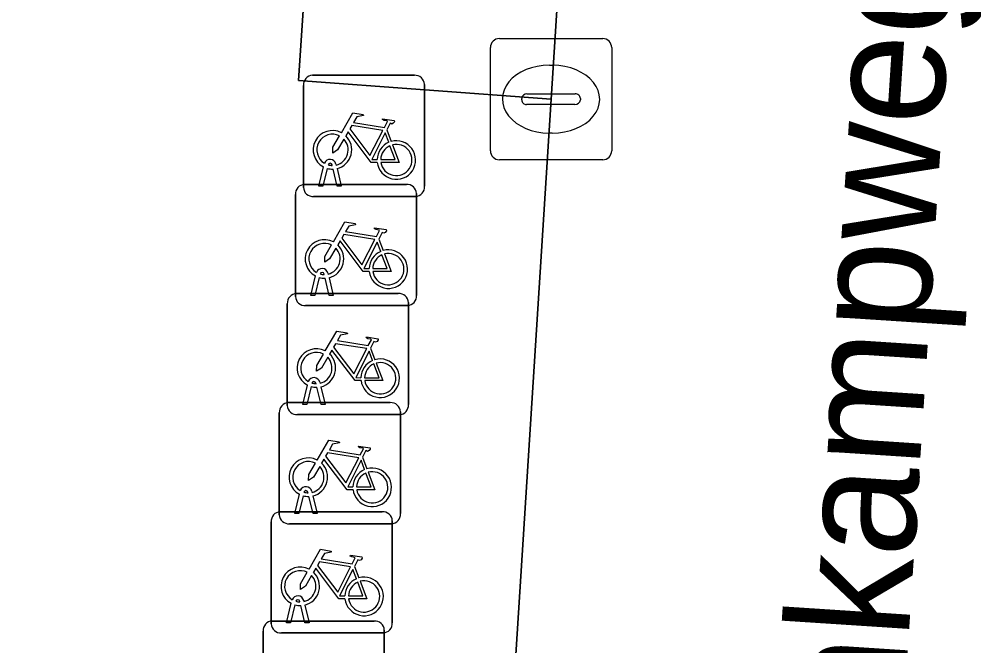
# Model space of a CAD drawing. Extents: x 159960 to 160866, y 382700 to 383354.
# Drawn here: x 160570.59 to 160578.46, y 382884.84 to 382890.01 of the extents above; entities that cross this region are included whole.
import ezdxf

# ---------------------------------------------------------------- set-up
doc = ezdxf.new("R2010")
doc.units = 0
for name, color, linetype in [('IMGEO_Fietsenrek', 7, 'Continuous'), ('IMGEO_Groenvoorziening', 7, 'Continuous'), ('IMGEO_Kolk', 7, 'Continuous'), ('IMGEO_Openbare_ruimte_label', 7, 'Continuous'), ('IMGEO_Rijbaan_lokaal_open', 7, 'Continuous'), ('IMGEO_Voetpad_open', 7, 'Continuous')]:
    doc.layers.add(name, color=color, linetype=linetype)

msp = doc.modelspace()

# ---------------------------------------------------------------- linework, layer by layer
at = {"layer": 'IMGEO_Fietsenrek'}
for p, q in [((160573.0089, 382889.5435), (160573.8498, 382889.5435)), ((160573.8498, 382889.5435), (160573.0089, 382889.5435)), ((160573.9335, 382889.4691), (160573.9335, 382888.6282)), ((160573.9335, 382888.6282), (160573.9335, 382889.4691)), ((160572.9345, 382888.6189), (160572.9345, 382889.4598)), ((160572.9345, 382889.4598), (160572.9345, 382888.6189)), ((160573.6212, 382889.0932), (160573.6575, 382888.998)), ((160573.0615, 382888.6283), (160573.0998, 382888.7883)), ((160573.1302, 382888.7761), (160573.0949, 382888.6283)), ((160573.1719, 382888.7999), (160573.1709, 382888.8042)), ((160573.213, 382888.6283), (160573.1791, 382888.77)), ((160573.2026, 382888.8114), (160573.2044, 382888.8035)), ((160573.2114, 382888.7743), (160573.2464, 382888.6283)), ((160572.9429, 382888.6435), (160573.7838, 382888.6435)), ((160573.7838, 382888.6435), (160572.9429, 382888.6435)), ((160573.0949, 382888.6283), (160573.0615, 382888.6283)), ((160573.2464, 382888.6283), (160573.213, 382888.6283)), ((160572.8685, 382887.7189), (160572.8685, 382888.5598)), ((160572.8685, 382888.5598), (160572.8685, 382887.7189)), ((160573.8591, 382888.5445), (160573.0182, 382888.5445)), ((160573.0182, 382888.5445), (160573.8591, 382888.5445)), ((160573.8675, 382888.5691), (160573.8675, 382887.7282)), ((160573.8675, 382887.7282), (160573.8675, 382888.5691)), ((160573.5552, 382888.1932), (160573.5915, 382888.098)), ((160572.9955, 382887.7283), (160573.0338, 382887.8883)), ((160573.1059, 382887.8999), (160573.1049, 382887.9042)), ((160573.1366, 382887.9114), (160573.1384, 382887.9035)), ((160573.0642, 382887.8761), (160573.0289, 382887.7283)), ((160573.147, 382887.7283), (160573.1131, 382887.87)), ((160573.1454, 382887.8743), (160573.1804, 382887.7283)), ((160572.8759, 382887.7435), (160573.7168, 382887.7435)), ((160573.7168, 382887.7435), (160572.8759, 382887.7435)), ((160572.8015, 382886.8189), (160572.8015, 382887.6598)), ((160572.8015, 382887.6598), (160572.8015, 382886.8189)), ((160573.0289, 382887.7283), (160572.9955, 382887.7283)), ((160573.1804, 382887.7283), (160573.147, 382887.7283)), ((160573.8005, 382887.6691), (160573.8005, 382886.8282)), ((160573.8005, 382886.8282), (160573.8005, 382887.6691)), ((160573.7931, 382887.6445), (160572.9522, 382887.6445)), ((160572.9522, 382887.6445), (160573.7931, 382887.6445)), ((160573.4882, 382887.2932), (160573.5245, 382887.198)), ((160572.9285, 382886.8283), (160572.9668, 382886.9883)), ((160572.9972, 382886.9761), (160572.9619, 382886.8283)), ((160573.0389, 382886.9999), (160573.0379, 382887.0042)), ((160573.08, 382886.8283), (160573.0461, 382886.97)), ((160573.0696, 382887.0114), (160573.0714, 382887.0035)), ((160573.0784, 382886.9743), (160573.1134, 382886.8283)), ((160572.8099, 382886.8435), (160573.6508, 382886.8435)), ((160573.6508, 382886.8435), (160572.8099, 382886.8435)), ((160572.9619, 382886.8283), (160572.9285, 382886.8283)), ((160573.1134, 382886.8283), (160573.08, 382886.8283)), ((160572.7355, 382885.9189), (160572.7355, 382886.7598)), ((160572.7355, 382886.7598), (160572.7355, 382885.9189)), ((160573.7261, 382886.7445), (160572.8852, 382886.7445)), ((160572.8852, 382886.7445), (160573.7261, 382886.7445)), ((160573.7345, 382886.7691), (160573.7345, 382885.9282)), ((160573.7345, 382885.9282), (160573.7345, 382886.7691)), ((160573.4222, 382886.3932), (160573.4585, 382886.298)), ((160572.8625, 382885.9283), (160572.9008, 382886.0883)), ((160572.9729, 382886.0999), (160572.9719, 382886.1042)), ((160573.0036, 382886.1114), (160573.0054, 382886.1035)), ((160572.9312, 382886.0761), (160572.8959, 382885.9283)), ((160573.014, 382885.9283), (160572.9801, 382886.07)), ((160573.0124, 382886.0743), (160573.0474, 382885.9283)), ((160572.7429, 382885.9435), (160573.5838, 382885.9435)), ((160573.5838, 382885.9435), (160572.7429, 382885.9435)), ((160572.8959, 382885.9283), (160572.8625, 382885.9283)), ((160573.0474, 382885.9283), (160573.014, 382885.9283)), ((160572.6685, 382885.0189), (160572.6685, 382885.8598)), ((160572.6685, 382885.8598), (160572.6685, 382885.0189)), ((160573.6601, 382885.8445), (160572.8192, 382885.8445)), ((160572.8192, 382885.8445), (160573.6601, 382885.8445)), ((160573.6675, 382885.8691), (160573.6675, 382885.0282)), ((160573.6675, 382885.0282), (160573.6675, 382885.8691)), ((160573.3552, 382885.4932), (160573.3915, 382885.398)), ((160572.9366, 382885.2114), (160572.9384, 382885.2035)), ((160572.7955, 382885.0283), (160572.8338, 382885.1883)), ((160572.8642, 382885.1761), (160572.8289, 382885.0283)), ((160572.9059, 382885.1999), (160572.9049, 382885.2042)), ((160572.947, 382885.0283), (160572.9131, 382885.17)), ((160572.9454, 382885.1743), (160572.9804, 382885.0283)), ((160572.6769, 382885.0425), (160573.5178, 382885.0425)), ((160573.5178, 382885.0425), (160572.6769, 382885.0425)), ((160572.8289, 382885.0283), (160572.7955, 382885.0283)), ((160572.9804, 382885.0283), (160572.947, 382885.0283)), ((160572.6025, 382884.1179), (160572.6025, 382884.9588)), ((160572.6025, 382884.9588), (160572.6025, 382884.1179)), ((160573.5931, 382884.9445), (160572.7522, 382884.9445)), ((160572.7522, 382884.9445), (160573.5931, 382884.9445)), ((160573.6015, 382884.9681), (160573.6015, 382884.1272)), ((160573.6015, 382884.1272), (160573.6015, 382884.9681))]:
    msp.add_line(p, q, dxfattribs=at)
for points in [[(160573.2471, 382889.0702), (160573.3418, 382889.2337), (160573.428, 382889.2199), (160573.4297, 382889.2112), (160573.3736, 382889.2003), (160573.3474, 382889.155), (160573.6026, 382889.1142)], [(160573.6026, 382889.1142), (160573.6276, 382889.163), (160573.6225, 382889.167), (160573.5993, 382889.1707), (160573.5866, 382889.1782), (160573.5856, 382889.1813), (160573.5878, 382889.1859), (160573.6826, 382889.1708), (160573.6849, 382889.1605), (160573.6755, 382889.1481), (160573.6631, 382889.1417), (160573.6486, 382889.1479), (160573.6212, 382889.0932)], [(160573.5428, 382888.8255), (160573.4931, 382888.8256), (160573.3024, 382889.0773), (160573.2834, 382889.0445)], [(160573.5897, 382889.089), (160573.3329, 382889.13), (160573.3162, 382889.1012), (160573.4832, 382888.8809), (160573.5897, 382889.089)], [(160573.2678, 382889.0177), (160573.2162, 382888.9285), (160573.1763, 382888.9025), (160573.1775, 382888.95), (160573.232, 382889.0442)], [(160573.6377, 382888.991), (160573.6084, 382889.0678), (160573.499, 382888.8497), (160573.5417, 382888.8496)], [(160573.5717, 382888.8495), (160573.6916, 382888.8493), (160573.6484, 382888.9629)], [(160573.6682, 382888.9698), (160573.7232, 382888.8252), (160573.5731, 382888.8255)], [(160573.1811, 382888.1702), (160573.2758, 382888.3337), (160573.362, 382888.3199), (160573.3637, 382888.3112), (160573.3076, 382888.3003), (160573.2814, 382888.255), (160573.5366, 382888.2142)], [(160573.5366, 382888.2142), (160573.5616, 382888.263), (160573.5565, 382888.267), (160573.5333, 382888.2707), (160573.5206, 382888.2782), (160573.5196, 382888.2813), (160573.5218, 382888.2859), (160573.6166, 382888.2708), (160573.6189, 382888.2605), (160573.6095, 382888.2481), (160573.5971, 382888.2417), (160573.5826, 382888.2479), (160573.5552, 382888.1932)], [(160573.5237, 382888.189), (160573.2669, 382888.23), (160573.2502, 382888.2012), (160573.4172, 382887.9809), (160573.5237, 382888.189)], [(160573.2018, 382888.1177), (160573.1502, 382888.0285), (160573.1103, 382888.0025), (160573.1115, 382888.05), (160573.166, 382888.1442)], [(160573.4768, 382887.9255), (160573.4271, 382887.9256), (160573.2364, 382888.1773), (160573.2174, 382888.1445)], [(160573.5717, 382888.091), (160573.5424, 382888.1678), (160573.433, 382887.9497), (160573.4757, 382887.9496)], [(160573.5057, 382887.9495), (160573.6256, 382887.9493), (160573.5824, 382888.0629)], [(160573.6022, 382888.0698), (160573.6572, 382887.9252), (160573.5071, 382887.9255)], [(160573.1141, 382887.2702), (160573.2088, 382887.4337), (160573.295, 382887.4199), (160573.2967, 382887.4112), (160573.2406, 382887.4003), (160573.2144, 382887.355), (160573.4696, 382887.3142)], [(160573.4696, 382887.3142), (160573.4946, 382887.363), (160573.4895, 382887.367), (160573.4663, 382887.3707), (160573.4536, 382887.3782), (160573.4526, 382887.3813), (160573.4548, 382887.3859), (160573.5496, 382887.3708), (160573.5519, 382887.3605), (160573.5425, 382887.3481), (160573.5301, 382887.3417), (160573.5156, 382887.3479), (160573.4882, 382887.2932)], [(160573.4098, 382887.0255), (160573.3601, 382887.0256), (160573.1694, 382887.2773), (160573.1504, 382887.2445)], [(160573.4567, 382887.289), (160573.1999, 382887.33), (160573.1832, 382887.3012), (160573.3502, 382887.0809), (160573.4567, 382887.289)], [(160573.5047, 382887.191), (160573.4754, 382887.2678), (160573.366, 382887.0497), (160573.4087, 382887.0496)], [(160573.1348, 382887.2177), (160573.0832, 382887.1285), (160573.0433, 382887.1025), (160573.0445, 382887.15), (160573.099, 382887.2442)], [(160573.4387, 382887.0495), (160573.5586, 382887.0493), (160573.5154, 382887.1629)], [(160573.5352, 382887.1698), (160573.5902, 382887.0252), (160573.4401, 382887.0255)], [(160573.0481, 382886.3702), (160573.1428, 382886.5337), (160573.229, 382886.5199), (160573.2307, 382886.5112), (160573.1746, 382886.5003), (160573.1484, 382886.455), (160573.4036, 382886.4142)], [(160573.4036, 382886.4142), (160573.4286, 382886.463), (160573.4235, 382886.467), (160573.4003, 382886.4707), (160573.3876, 382886.4782), (160573.3866, 382886.4813), (160573.3888, 382886.4859), (160573.4836, 382886.4708), (160573.4859, 382886.4605), (160573.4765, 382886.4481), (160573.4641, 382886.4417), (160573.4496, 382886.4479), (160573.4222, 382886.3932)], [(160573.3907, 382886.389), (160573.1339, 382886.43), (160573.1172, 382886.4012), (160573.2842, 382886.1809), (160573.3907, 382886.389)], [(160573.0688, 382886.3177), (160573.0172, 382886.2285), (160572.9773, 382886.2025), (160572.9785, 382886.25), (160573.033, 382886.3442)], [(160573.3438, 382886.1255), (160573.2941, 382886.1256), (160573.1034, 382886.3773), (160573.0844, 382886.3445)], [(160573.4387, 382886.291), (160573.4094, 382886.3678), (160573.3, 382886.1497), (160573.3427, 382886.1496)], [(160573.3727, 382886.1495), (160573.4926, 382886.1493), (160573.4494, 382886.2629)], [(160573.4692, 382886.2698), (160573.5242, 382886.1252), (160573.3741, 382886.1255)], [(160572.9811, 382885.4702), (160573.0758, 382885.6337), (160573.162, 382885.6199), (160573.1637, 382885.6112), (160573.1076, 382885.6003), (160573.0814, 382885.555), (160573.3366, 382885.5142)], [(160573.3237, 382885.489), (160573.0669, 382885.53), (160573.0502, 382885.5012), (160573.2172, 382885.2809), (160573.3237, 382885.489)], [(160573.3366, 382885.5142), (160573.3616, 382885.563), (160573.3565, 382885.567), (160573.3333, 382885.5707), (160573.3206, 382885.5782), (160573.3196, 382885.5813), (160573.3218, 382885.5859), (160573.4166, 382885.5708), (160573.4189, 382885.5605), (160573.4095, 382885.5481), (160573.3971, 382885.5417), (160573.3826, 382885.5479), (160573.3552, 382885.4932)], [(160573.2768, 382885.2255), (160573.2271, 382885.2256), (160573.0364, 382885.4773), (160573.0174, 382885.4445)], [(160573.3717, 382885.391), (160573.3424, 382885.4678), (160573.233, 382885.2497), (160573.2757, 382885.2496)], [(160573.0018, 382885.4177), (160572.9502, 382885.3285), (160572.9103, 382885.3025), (160572.9115, 382885.35), (160572.966, 382885.4442)], [(160573.4022, 382885.3698), (160573.4572, 382885.2252), (160573.3071, 382885.2255)], [(160573.3057, 382885.2495), (160573.4256, 382885.2493), (160573.3824, 382885.3629)]]:
    msp.add_lwpolyline(points, dxfattribs=at)
for centre, radius, start, end in [((160573.0122, 382889.4656), 0.0779, 92.4484, 184.28452), ((160573.0122, 382889.4656), 0.0779, 92.4484, 184.28452), ((160573.8556, 382889.4658), 0.0779, 2.4484, 94.28452), ((160573.8556, 382889.4658), 0.0779, 2.4484, 94.28452), ((160573.1741, 382888.9289), 0.159, 62.67661, 242.13685), ((160573.1741, 382888.9289), 0.129, 63.31916, 238.90302), ((160573.1741, 382888.9289), 0.129, 283.60429, 43.43025), ((160573.1741, 382888.9289), 0.159, 283.5766, 46.60424), ((160573.7007, 382888.8449), 0.159, 113.3408, 178.32165), ((160573.7007, 382888.8449), 0.159, 187.0065, 105.77075), ((160573.7007, 382888.8449), 0.129, 113.92302, 177.95563), ((160573.7007, 382888.8449), 0.129, 188.67146, 104.58832), ((160573.1539, 382888.8003), 0.0499, 12.8025, 158.69338), ((160573.1741, 382888.9289), 0.159, 253.99666, 271.78671), ((160573.1539, 382888.8003), 0.0174, 12.8025, 163.45023), ((160573.1741, 382888.9289), 0.129, 253.41502, 269.02044), ((160572.9462, 382888.5656), 0.0779, 92.4484, 184.28452), ((160572.9462, 382888.5656), 0.0779, 92.4484, 184.28452), ((160573.0124, 382888.6222), 0.0779, 182.4484, 274.28452), ((160573.0124, 382888.6222), 0.0779, 182.4484, 274.28452), ((160573.7896, 382888.5658), 0.0779, 2.4484, 94.28452), ((160573.7896, 382888.5658), 0.0779, 2.4484, 94.28452), ((160573.8558, 382888.6224), 0.0779, 272.4484, 4.28452), ((160573.8558, 382888.6224), 0.0779, 272.4484, 4.28452), ((160573.1081, 382888.0289), 0.159, 62.67661, 242.13685), ((160573.1081, 382888.0289), 0.129, 63.31916, 238.90302), ((160573.1081, 382888.0289), 0.159, 283.5766, 46.60424), ((160573.1081, 382888.0289), 0.129, 283.60429, 43.43025), ((160573.6347, 382887.9449), 0.159, 113.3408, 178.32165), ((160573.6347, 382887.9449), 0.159, 187.0065, 105.77075), ((160573.6347, 382887.9449), 0.129, 113.92302, 177.95563), ((160573.6347, 382887.9449), 0.129, 188.67146, 104.58832), ((160573.0879, 382887.9003), 0.0499, 12.8025, 158.69338), ((160573.0879, 382887.9003), 0.0174, 12.8025, 163.45023), ((160573.1081, 382888.0289), 0.129, 253.41502, 269.02044), ((160573.1081, 382888.0289), 0.159, 253.99666, 271.78671), ((160572.8792, 382887.6656), 0.0779, 92.4484, 184.28452), ((160572.8792, 382887.6656), 0.0779, 92.4484, 184.28452), ((160573.7226, 382887.6658), 0.0779, 2.4484, 94.28452), ((160573.7226, 382887.6658), 0.0779, 2.4484, 94.28452), ((160572.9464, 382887.7222), 0.0779, 182.4484, 274.28452), ((160572.9464, 382887.7222), 0.0779, 182.4484, 274.28452), ((160573.7898, 382887.7224), 0.0779, 272.4484, 4.28452), ((160573.7898, 382887.7224), 0.0779, 272.4484, 4.28452), ((160573.0411, 382887.1289), 0.159, 62.67661, 242.13685), ((160573.0411, 382887.1289), 0.129, 63.31916, 238.90302), ((160573.0411, 382887.1289), 0.129, 283.60429, 43.43025), ((160573.0411, 382887.1289), 0.159, 283.5766, 46.60424), ((160573.5677, 382887.0449), 0.159, 113.3408, 178.32165), ((160573.5677, 382887.0449), 0.159, 187.0065, 105.77075), ((160573.5677, 382887.0449), 0.129, 113.92302, 177.95563), ((160573.5677, 382887.0449), 0.129, 188.67146, 104.58832), ((160573.0209, 382887.0003), 0.0499, 12.8025, 158.69338), ((160573.0411, 382887.1289), 0.159, 253.99666, 271.78671), ((160573.0209, 382887.0003), 0.0174, 12.8025, 163.45023), ((160573.0411, 382887.1289), 0.129, 253.41502, 269.02044), ((160572.8132, 382886.7656), 0.0779, 92.4484, 184.28452), ((160572.8132, 382886.7656), 0.0779, 92.4484, 184.28452), ((160572.8794, 382886.8222), 0.0779, 182.4484, 274.28452), ((160572.8794, 382886.8222), 0.0779, 182.4484, 274.28452), ((160573.6566, 382886.7658), 0.0779, 2.4484, 94.28452), ((160573.6566, 382886.7658), 0.0779, 2.4484, 94.28452), ((160573.7228, 382886.8224), 0.0779, 272.4484, 4.28452), ((160573.7228, 382886.8224), 0.0779, 272.4484, 4.28452), ((160572.9751, 382886.2289), 0.159, 62.67661, 242.13685), ((160572.9751, 382886.2289), 0.129, 63.31916, 238.90302), ((160572.9751, 382886.2289), 0.129, 283.60429, 43.43025), ((160572.9751, 382886.2289), 0.159, 283.5766, 46.60424), ((160573.5017, 382886.1449), 0.159, 113.3408, 178.32165), ((160573.5017, 382886.1449), 0.159, 187.0065, 105.77075), ((160573.5017, 382886.1449), 0.129, 113.92302, 177.95563), ((160573.5017, 382886.1449), 0.129, 188.67146, 104.58832), ((160572.9549, 382886.1003), 0.0499, 12.8025, 158.69338), ((160572.9549, 382886.1003), 0.0174, 12.8025, 163.45023), ((160572.9751, 382886.2289), 0.129, 253.41502, 269.02044), ((160572.9751, 382886.2289), 0.159, 253.99666, 271.78671), ((160572.7462, 382885.8656), 0.0779, 92.4484, 184.28452), ((160572.7462, 382885.8656), 0.0779, 92.4484, 184.28452), ((160573.5896, 382885.8658), 0.0779, 2.4484, 94.28452), ((160573.5896, 382885.8658), 0.0779, 2.4484, 94.28452), ((160573.6568, 382885.9224), 0.0779, 272.4484, 4.28452), ((160573.6568, 382885.9224), 0.0779, 272.4484, 4.28452), ((160572.8134, 382885.9222), 0.0779, 182.4484, 274.28452), ((160572.8134, 382885.9222), 0.0779, 182.4484, 274.28452), ((160572.9081, 382885.3289), 0.159, 62.67661, 242.13685), ((160572.9081, 382885.3289), 0.129, 63.31916, 238.90302), ((160572.9081, 382885.3289), 0.129, 283.60429, 43.43025), ((160572.9081, 382885.3289), 0.159, 283.5766, 46.60424), ((160573.4347, 382885.2449), 0.159, 113.3408, 178.32165), ((160573.4347, 382885.2449), 0.159, 187.0065, 105.77075), ((160573.4347, 382885.2449), 0.129, 188.67146, 104.58832), ((160573.4347, 382885.2449), 0.129, 113.92302, 177.95563), ((160572.8879, 382885.2003), 0.0499, 12.8025, 158.69338), ((160572.8879, 382885.2003), 0.0174, 12.8025, 163.45023), ((160572.9081, 382885.3289), 0.159, 253.99666, 271.78671), ((160572.9081, 382885.3289), 0.129, 253.41502, 269.02044), ((160572.6802, 382884.9646), 0.0779, 92.4484, 184.28452), ((160572.6802, 382884.9646), 0.0779, 92.4484, 184.28452), ((160572.7464, 382885.0222), 0.0779, 182.4484, 274.28452), ((160572.7464, 382885.0222), 0.0779, 182.4484, 274.28452), ((160573.5236, 382884.9648), 0.0779, 2.4484, 94.28452), ((160573.5236, 382884.9648), 0.0779, 2.4484, 94.28452), ((160573.5898, 382885.0224), 0.0779, 272.4484, 4.28452), ((160573.5898, 382885.0224), 0.0779, 272.4484, 4.28452)]:
    msp.add_arc(centre, radius, start, end, dxfattribs=at)
at = {"layer": 'IMGEO_Groenvoorziening'}
msp.add_lwpolyline([(160574.978, 382889.347), (160575.423, 382896.333), (160573.359, 382896.487), (160572.894, 382889.502)], close=True, dxfattribs=at)
at = {"layer": 'IMGEO_Kolk'}
for p, q in [((160574.5509, 382889.8475), (160575.4031, 382889.8475)), ((160574.4765, 382888.9209), (160574.4765, 382889.7731)), ((160575.4775, 382889.7731), (160575.4775, 382888.9209)), ((160574.9645, 382889.6267), (160574.9895, 382889.6267)), ((160574.778, 382889.3903), (160575.1759, 382889.3903)), ((160574.7349, 382889.3409), (160574.7349, 382889.3531)), ((160575.219, 382889.3531), (160575.219, 382889.3409)), ((160575.1725, 382889.3037), (160574.7746, 382889.3037)), ((160574.9865, 382889.0673), (160574.9616, 382889.0673)), ((160575.4031, 382888.8465), (160574.5509, 382888.8465))]:
    msp.add_line(p, q, dxfattribs=at)
for points in [[(160574.5509, 382889.8475), (160575.4031, 382889.8475)], [(160574.4765, 382888.9209), (160574.4765, 382889.7731)], [(160575.4775, 382889.7731), (160575.4775, 382888.9209)], [(160575.4031, 382888.8465), (160574.5509, 382888.8465)]]:
    msp.add_lwpolyline(points, dxfattribs=at)
for centre, radius, start, end in [((160574.553, 382889.771), 0.0765, 91.55205, 178.44795), ((160574.553, 382889.771), 0.0765, 91.55205, 178.44795), ((160575.401, 382889.771), 0.0765, 1.55205, 88.44795), ((160575.401, 382889.771), 0.0765, 1.55205, 88.44795), ((160574.7751, 382889.3501), 0.0403, 85.87752, 175.75265), ((160575.1804, 382889.3519), 0.0386, 1.73085, 96.63898), ((160574.7716, 382889.3402), 0.0366, 178.93798, 274.71019), ((160575.1764, 382889.3465), 0.043, 264.86636, 352.45326), ((160574.553, 382888.923), 0.0765, 181.55205, 268.44795), ((160574.553, 382888.923), 0.0765, 181.55205, 268.44795), ((160575.401, 382888.923), 0.0765, 271.55205, 358.44795), ((160575.401, 382888.923), 0.0765, 271.55205, 358.44795)]:
    msp.add_arc(centre, radius, start, end, dxfattribs=at)
for centre, major_axis, ratio, start_param, end_param in [((160574.963, 382889.347), (-0.3872, 0.002), 0.722429, 4.712389, 7.853982), ((160574.988, 382889.347), (-0.3901, 0.002), 0.717154, 1.570796, 4.712389)]:
    msp.add_ellipse(centre, major_axis=major_axis, ratio=ratio, start_param=start_param, end_param=end_param, dxfattribs=at)
at = {"layer": 'IMGEO_Rijbaan_lokaal_open'}
msp.add_lwpolyline([(160578.811, 382879.134), (160578.938, 382881.122), (160579.066, 382883.133), (160579.079, 382883.337), (160581.948, 382927.486), (160582.398, 382933.745), (160577.849, 382934.058), (160577.566, 382929.1), (160577.42, 382927.341), (160577.386, 382926.4), (160577.048, 382921.391), (160576.946, 382919.875), (160576.637, 382914.885), (160576.513, 382912.893), (160576.412, 382911.263), (160576.142, 382906.91), (160575.998, 382905.366), (160575.423, 382896.333), (160574.978, 382889.347), (160574.408, 382880.398), (160574.172, 382878.219)], dxfattribs=at)
at = {"layer": 'IMGEO_Voetpad_open'}
msp.add_lwpolyline([(160570.589, 382855.637), (160572.294, 382880.565), (160574.408, 382880.398), (160574.978, 382889.347), (160572.894, 382889.502), (160573.359, 382896.487), (160573.959, 382905.499), (160575.998, 382905.366), (160576.142, 382906.91), (160574.046, 382907.023), (160574.321, 382911.355), (160576.412, 382911.263), (160576.513, 382912.893), (160574.421, 382912.946), (160574.552, 382915.005), (160574.869, 382919.995), (160576.946, 382919.875), (160577.048, 382921.391), (160574.956, 382921.512), (160575.266, 382926.502), (160577.386, 382926.4), (160577.42, 382927.341), (160577.566, 382929.1)], dxfattribs=at)

# ---------------------------------------------------------------- texts
at = {"layer": 'IMGEO_Openbare_ruimte_label'}
msp.add_text('Hagenkampweg Noord', height=1, rotation=86.27357, dxfattribs=at).set_placement((160577.6693, 382880.9549))

doc.saveas('drawing.dxf')
